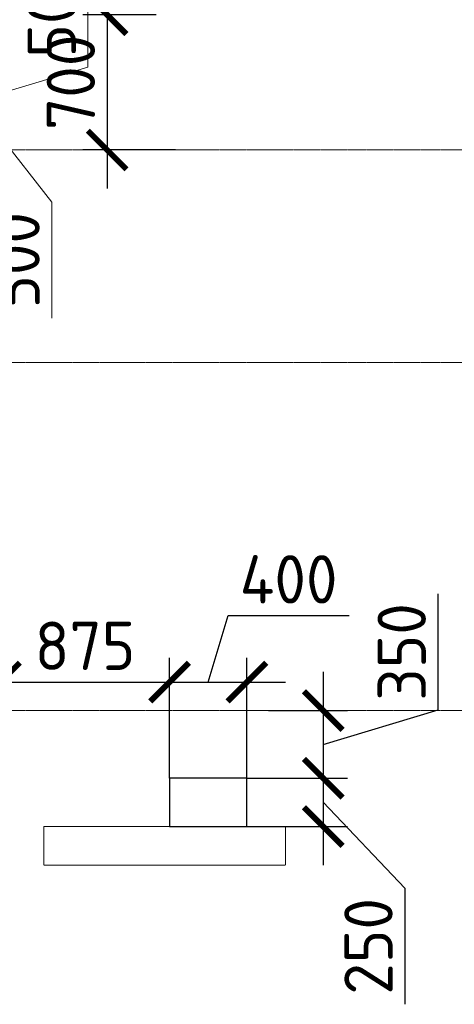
# Model space of a CAD drawing. Header units: millimetres. Extents: x -42044588 to 856694, y -806701 to 941911.
# Tile 789 of 1056: x -167995 to -165747, y -231532 to -226438. Entities that reach past the tile are written whole.
import ezdxf

# ---------------------------------------------------------------- set-up
doc = ezdxf.new("R2010")
doc.units = ezdxf.units.MM
for name, pattern in [('______5', [1100, 800, -100, 100, -100]), ('DASHED', [7, 5, -2, 0]), ('осевая', [50.8, 31.75, -6.35, 6.35, -6.35])]:
    doc.linetypes.add(name, pattern=pattern)
for name, color, linetype, lineweight in [('RAZMER', 100, 'Continuous', 15), ('RAZMER @ 100', 100, 'Continuous', 15), ('Оси', 40, '______5', 18), ('Перекрытие ж_бетон', 1, 'Continuous', 30), ('РАЗМЕРЫ', 1, 'Continuous', 9)]:
    doc.layers.add(name, color=color, linetype=linetype, lineweight=lineweight)
doc.layers.add('Колонна_ бетон', color=7, linetype='Continuous', lineweight=50, true_color=0xb4b496)
doc.styles.add('GOST-2.304_Type-B', font='GOST_Common.ttf')
doc.styles.add('ГОСТ', font='GOST_Common.ttf')
doc.dimstyles.new('ГОСТ', dxfattribs={"dimscale": 0, "dimtxt": 2.5, "dimasz": 2.5, "dimexe": 1.25, "dimexo": 0.625, "dimtad": 1, "dimdec": 0, "dimtxsty": 'ГОСТ', "dimblk": 'ARCHTICK', "dimcen": 2.5, "dimdle": 1.5, "dimclrd": 256, "dimclre": 256, "dimclrt": 256, "dimadec": 0, "dimazin": 0, "dimtfac": 1, "dimtdec": 0, "dimtmove": 1, "dimatfit": 3, "dimfxl": 0, "dimlwd": -1, "dimarcsym": 0})
doc.dimstyles.new('СПДС', dxfattribs={"dimscale": 100, "dimtxt": 2.5, "dimasz": 2, "dimexe": 1.25, "dimexo": 0, "dimtad": 1, "dimdec": 0, "dimrnd": 5, "dimtxsty": 'GOST-2.304_Type-B', "dimblk": 'ARCHTICK', "dimcen": 2.5, "dimdle": 2, "dimclrd": 1, "dimclre": 1, "dimclrt": 1, "dimadec": 0, "dimazin": 2, "dimtfac": 0.75, "dimtdec": 0, "dimtmove": 1, "dimatfit": 3, "dimfxl": 0, "dimtolj": 1, "dimarcsym": 0})

# ---------------------------------------------------------------- blocks, each defined once
blk = doc.blocks.new('оси блок 2')
at = {"layer": 'Оси', "color": 16, "linetype": 'осевая', "lineweight": 0, "ltscale": 0.25, "transparency": 33554687}
for p, q in [((-89822.3, -332401.3), (-37238.5, -332401.3)), ((-89822.3, -333501.3), (-37238.5, -333501.3)), ((-89822.3, -335301.3), (-37238.5, -335301.3))]:
    blk.add_line(p, q, dxfattribs=at)
blk = doc.blocks.new('подложка стн 1-го этажа')
at = {"layer": 'Колонна_ бетон', "color": 252, "linetype": 'DASHED', "lineweight": 0, "ltscale": 0.5, "true_color": 0x939598, "transparency": 33554687}
for p, q in [((36543.4, 16511.8, -200), (36543.4, 16311.8, -200)), ((36543.4, 16511.8, -200), (36543.4, 16511.8, -200)), ((36543.4, 16511.8, -200), (37793.4, 16511.8, -200)), ((37793.4, 16511.8, -200), (37793.4, 16311.8, -200)), ((37793.4, 16511.8, -200), (37793.4, 16511.8, -200)), ((36543.4, 16311.8, -200), (36543.4, 16311.8, -200)), ((36543.4, 16311.8, -200), (37793.4, 16311.8, -200)), ((37793.4, 16311.8, -200), (37793.4, 16311.8, -200))]:
    blk.add_line(p, q, dxfattribs=at)
blk = doc.blocks.new('_ArchTick')
at = {"color": 0, "linetype": 'ByBlock', "const_width": 0.15}
blk.add_lwpolyline([(-0.5, -0.5), (0.5, 0.5)], dxfattribs=at)
blk = doc.blocks.new('*D752')
at = {"layer": 'DEFPOINTS', "color": 0, "transparency": 16777216}
for p in [(-169199.5, -226611.7), (-168235.6, -226611.7), (-168454.3, -227111.7)]:
    blk.add_point(p, dxfattribs=at)
at = {"layer": 'RAZMER', "transparency": 16777216}
for p, q in [((-167641.9, -226683.6), (-167641.9, -226083.6)), ((-168235.6, -227261.7), (-168235.6, -226461.7)), ((-168235.6, -226861.7), (-167641.9, -226683.6))]:
    blk.add_line(p, q, dxfattribs=at)
at = {"layer": 'RAZMER', "lineweight": -2, "transparency": 16777216}
for p, q in [((-169137, -226611.7), (-168110.6, -226611.7)), ((-168391.8, -227111.7), (-168110.6, -227111.7))]:
    blk.add_line(p, q, dxfattribs=at)
at = {"layer": 'RAZMER', "transparency": 16777216, "xscale": 250, "yscale": 250, "zscale": 250}
for p, rotation in [((-168235.6, -226611.7), 90), ((-168235.6, -227111.7), 270)]:
    blk.add_blockref('_ArchTick', p, dxfattribs=dict(at, rotation=rotation))
at = {"layer": 'RAZMER', "lineweight": 0, "transparency": 16777216, "insert": (-167829.4, -226383.6), "char_height": 250, "attachment_point": 5, "rotation": 90, "style": 'ГОСТ', "bg_fill": 3, "box_fill_scale": 1.1, "bg_fill_color": 256, "bg_fill_true_color": 13158600, "bg_fill_transparency": 0}
blk.add_mtext('500', dxfattribs=at)
blk = doc.blocks.new('*D3328')
at = {"layer": 'DEFPOINTS', "color": 0, "transparency": 16777216}
for p in [(-169199.4, -226611.7), (-168235.5, -226611.7), (-168454.2, -227111.7)]:
    blk.add_point(p, dxfattribs=at)
at = {"layer": 'RAZMER', "transparency": 16777216}
for p, q in [((-168235.5, -227261.7), (-168235.5, -226461.7)), ((-168235.5, -226861.7), (-167829.2, -227382.5)), ((-167829.2, -227382.5), (-167829.2, -227982.5))]:
    blk.add_line(p, q, dxfattribs=at)
at = {"layer": 'RAZMER', "lineweight": -2, "transparency": 16777216}
for p, q in [((-169136.9, -226611.7), (-168110.5, -226611.7)), ((-168391.7, -227111.7), (-168110.5, -227111.7))]:
    blk.add_line(p, q, dxfattribs=at)
at = {"layer": 'RAZMER', "transparency": 16777216, "xscale": 250, "yscale": 250, "zscale": 250}
for p, rotation in [((-168235.5, -226611.7), 90), ((-168235.5, -227111.7), 270)]:
    blk.add_blockref('_ArchTick', p, dxfattribs=dict(at, rotation=rotation))
at = {"layer": 'RAZMER', "lineweight": 0, "transparency": 16777216, "insert": (-168016.7, -227682.5), "char_height": 250, "attachment_point": 5, "rotation": 90, "style": 'ГОСТ', "bg_fill": 3, "box_fill_scale": 1.1, "bg_fill_color": 256, "bg_fill_true_color": 13158600, "bg_fill_transparency": 0}
blk.add_mtext('500', dxfattribs=at)
blk = doc.blocks.new('*D3168')
at = {"layer": 'DEFPOINTS', "color": 0, "transparency": 16777216}
for p in [(-167289.5, -226011.7), (-167543, -226411.7), (-167289.5, -226411.7)]:
    blk.add_point(p, dxfattribs=at)
at = {"layer": 'РАЗМЕРЫ', "color": 1, "lineweight": -2, "transparency": 16777216}
for p, q in [((-167886.7, -226108.6), (-167886.7, -225483.6)), ((-167543, -225811.7), (-167543, -226611.7)), ((-167289.5, -226011.7), (-167668, -226011.7)), ((-167543, -226211.7), (-167886.7, -226108.6)), ((-167289.5, -226411.7), (-167668, -226411.7))]:
    blk.add_line(p, q, dxfattribs=at)
at = {"layer": 'РАЗМЕРЫ', "color": 1, "lineweight": -2, "transparency": 16777216, "xscale": 200, "yscale": 200, "zscale": 200}
for p, rotation in [((-167543, -226011.7), 90), ((-167543, -226411.7), 270)]:
    blk.add_blockref('_ArchTick', p, dxfattribs=dict(at, rotation=rotation))
at = {"layer": 'РАЗМЕРЫ', "color": 1, "lineweight": 0, "transparency": 16777216, "insert": (-168074.2, -225796.1), "char_height": 250, "attachment_point": 5, "rotation": 90, "style": 'GOST-2.304_Type-B'}
blk.add_mtext('\\A1;400', dxfattribs=at)
blk = doc.blocks.new('*D3221')
at = {"layer": 'DEFPOINTS', "color": 0, "transparency": 16777216}
for p in [(-168094.5, -229864.3), (-168769.5, -230171.7), (-168094.5, -230171.7)]:
    blk.add_point(p, dxfattribs=at)
at = {"layer": 'РАЗМЕРЫ', "color": 1, "lineweight": -2, "transparency": 16777216}
for p, q in [((-168769.5, -230171.7), (-168769.5, -229739.3)), ((-168094.5, -230171.7), (-168094.5, -229739.3)), ((-168969.5, -229864.3), (-167894.5, -229864.3))]:
    blk.add_line(p, q, dxfattribs=at)
at = {"layer": 'РАЗМЕРЫ', "color": 1, "lineweight": -2, "transparency": 16777216, "xscale": 200, "yscale": 200, "zscale": 200, "rotation": 180}
blk.add_blockref('_ArchTick', (-168769.5, -229864.3), dxfattribs=at)
at = {"layer": 'РАЗМЕРЫ', "color": 1, "lineweight": -2, "transparency": 16777216, "xscale": 200, "yscale": 200, "zscale": 200}
blk.add_blockref('_ArchTick', (-168094.5, -229864.3), dxfattribs=at)
at = {"layer": 'РАЗМЕРЫ', "color": 1, "lineweight": 0, "transparency": 16777216, "insert": (-168432, -229676.8), "char_height": 250, "attachment_point": 5, "style": 'GOST-2.304_Type-B'}
blk.add_mtext('\\A1;675', dxfattribs=at)
blk = doc.blocks.new('*D3222')
at = {"layer": 'DEFPOINTS', "color": 0, "transparency": 16777216}
for p in [(-167219.7, -229864.3), (-168094.5, -230171.7), (-167219.7, -230361.7)]:
    blk.add_point(p, dxfattribs=at)
at = {"layer": 'РАЗМЕРЫ', "color": 1, "lineweight": -2, "transparency": 16777216}
for p, q in [((-168094.5, -230171.7), (-168094.5, -229739.3)), ((-167219.7, -230361.7), (-167219.7, -229739.3)), ((-168294.5, -229864.3), (-167019.7, -229864.3))]:
    blk.add_line(p, q, dxfattribs=at)
at = {"layer": 'РАЗМЕРЫ', "color": 1, "lineweight": -2, "transparency": 16777216, "xscale": 200, "yscale": 200, "zscale": 200, "rotation": 180}
blk.add_blockref('_ArchTick', (-168094.5, -229864.3), dxfattribs=at)
at = {"layer": 'РАЗМЕРЫ', "color": 1, "lineweight": -2, "transparency": 16777216, "xscale": 200, "yscale": 200, "zscale": 200}
blk.add_blockref('_ArchTick', (-167219.7, -229864.3), dxfattribs=at)
at = {"layer": 'РАЗМЕРЫ', "color": 1, "lineweight": 0, "transparency": 16777216, "insert": (-167657.1, -229676.8), "char_height": 250, "attachment_point": 5, "style": 'GOST-2.304_Type-B'}
blk.add_mtext('\\A1;875', dxfattribs=at)
blk = doc.blocks.new('*D3223')
at = {"layer": 'DEFPOINTS', "color": 0, "transparency": 16777216}
for p in [(-166819.7, -229864.3), (-167219.7, -230361.7), (-166819.7, -230361.7)]:
    blk.add_point(p, dxfattribs=at)
at = {"layer": 'РАЗМЕРЫ', "color": 1, "lineweight": -2, "transparency": 16777216}
for p, q in [((-167019.7, -229864.3), (-166916.6, -229520.5)), ((-166916.6, -229520.5), (-166291.6, -229520.5)), ((-167219.7, -230361.7), (-167219.7, -229739.3)), ((-166819.7, -230361.7), (-166819.7, -229739.3)), ((-167419.7, -229864.3), (-166619.7, -229864.3))]:
    blk.add_line(p, q, dxfattribs=at)
at = {"layer": 'РАЗМЕРЫ', "color": 1, "lineweight": -2, "transparency": 16777216, "xscale": 200, "yscale": 200, "zscale": 200, "rotation": 180}
blk.add_blockref('_ArchTick', (-167219.7, -229864.3), dxfattribs=at)
at = {"layer": 'РАЗМЕРЫ', "color": 1, "lineweight": -2, "transparency": 16777216, "xscale": 200, "yscale": 200, "zscale": 200}
blk.add_blockref('_ArchTick', (-166819.7, -229864.3), dxfattribs=at)
at = {"layer": 'РАЗМЕРЫ', "color": 1, "lineweight": 0, "transparency": 16777216, "insert": (-166604.1, -229333), "char_height": 250, "attachment_point": 5, "style": 'GOST-2.304_Type-B'}
blk.add_mtext('\\A1;400', dxfattribs=at)
blk = doc.blocks.new('*D3318')
at = {"layer": 'DEFPOINTS', "color": 0, "transparency": 16777216}
for p in [(-166707.4, -230011.7), (-166819.7, -230361.7), (-166425.2, -230361.7)]:
    blk.add_point(p, dxfattribs=at)
at = {"layer": 'РАЗМЕРЫ', "color": 1, "lineweight": -2, "transparency": 16777216}
for p, q in [((-165831.5, -230008.6), (-165831.5, -229408.6)), ((-166425.2, -229811.7), (-166425.2, -230561.7)), ((-166707.4, -230011.7), (-166300.2, -230011.7)), ((-166425.2, -230186.7), (-165831.5, -230008.6)), ((-166819.7, -230361.7), (-166300.2, -230361.7))]:
    blk.add_line(p, q, dxfattribs=at)
at = {"layer": 'РАЗМЕРЫ', "color": 1, "lineweight": -2, "transparency": 16777216, "xscale": 200, "yscale": 200, "zscale": 200}
for p, rotation in [((-166425.2, -230011.7), 90), ((-166425.2, -230361.7), 270)]:
    blk.add_blockref('_ArchTick', p, dxfattribs=dict(at, rotation=rotation))
at = {"layer": 'РАЗМЕРЫ', "color": 1, "lineweight": 0, "transparency": 16777216, "insert": (-166019, -229708.6), "char_height": 250, "attachment_point": 5, "rotation": 90, "style": 'GOST-2.304_Type-B'}
blk.add_mtext('\\A1;350', dxfattribs=at)
blk = doc.blocks.new('*D3225')
at = {"layer": 'DEFPOINTS', "color": 0, "transparency": 16777216}
for p in [(-166664.3, -230361.7), (-166819.7, -230611.7), (-166425.2, -230611.7)]:
    blk.add_point(p, dxfattribs=at)
at = {"layer": 'РАЗМЕРЫ', "color": 1, "lineweight": -2, "transparency": 16777216}
for p, q in [((-166425.2, -230161.7), (-166425.2, -230811.7)), ((-166664.3, -230361.7), (-166300.2, -230361.7)), ((-166425.2, -230486.7), (-166003.6, -230931.6)), ((-166819.7, -230611.7), (-166300.2, -230611.7)), ((-166003.6, -230931.6), (-166003.6, -231531.6))]:
    blk.add_line(p, q, dxfattribs=at)
at = {"layer": 'РАЗМЕРЫ', "color": 1, "lineweight": -2, "transparency": 16777216, "xscale": 200, "yscale": 200, "zscale": 200}
for p, rotation in [((-166425.2, -230361.7), 90), ((-166425.2, -230611.7), 270)]:
    blk.add_blockref('_ArchTick', p, dxfattribs=dict(at, rotation=rotation))
at = {"layer": 'РАЗМЕРЫ', "color": 1, "lineweight": 0, "transparency": 16777216, "insert": (-166191.1, -231231.6), "char_height": 250, "attachment_point": 5, "rotation": 90, "style": 'GOST-2.304_Type-B'}
blk.add_mtext('\\A1;250', dxfattribs=at)
blk = doc.blocks.new('*D3308')
at = {"layer": 'DEFPOINTS', "color": 0, "transparency": 16777216}
for p in [(-167289.5, -226411.7), (-167543, -227111.7), (-167189.2, -227111.7)]:
    blk.add_point(p, dxfattribs=at)
at = {"layer": 'РАЗМЕРЫ', "color": 1, "lineweight": -2, "transparency": 16777216}
for p, q in [((-167543, -226211.7), (-167543, -227311.7)), ((-167289.5, -226411.7), (-167668, -226411.7)), ((-167189.2, -227111.7), (-167668, -227111.7))]:
    blk.add_line(p, q, dxfattribs=at)
at = {"layer": 'РАЗМЕРЫ', "color": 1, "lineweight": -2, "transparency": 16777216, "xscale": 200, "yscale": 200, "zscale": 200}
for p, rotation in [((-167543, -226411.7), 90), ((-167543, -227111.7), 270)]:
    blk.add_blockref('_ArchTick', p, dxfattribs=dict(at, rotation=rotation))
at = {"layer": 'РАЗМЕРЫ', "color": 1, "lineweight": 0, "transparency": 16777216, "insert": (-167730.5, -226761.7), "char_height": 250, "attachment_point": 5, "rotation": 90, "style": 'GOST-2.304_Type-B'}
blk.add_mtext('\\A1;700', dxfattribs=at)
blk = doc.blocks.new('блочина')
at = {"layer": 'Перекрытие ж_бетон', "color": 4}
blk.add_lwpolyline([(133162.7, 57679.6), (133162.7, 57929.6), (132762.7, 57929.6), (132762.7, 57679.6)], close=True, dxfattribs=at)

msp = doc.modelspace()

# ---------------------------------------------------------------- block references
msp.add_blockref('подложка стн 1-го этажа', (-204413.612, -247123.487, 560))
at = {"layer": 'РАЗМЕРЫ'}
msp.add_blockref('оси блок 2', (-110664.971, 105289.629), dxfattribs=at)

# ---------------------------------------------------------------- dimensions: what is measured, and where the dimension line sits
at = {"layer": 'РАЗМЕРЫ', "lineweight": 0}
for base, p1, p2, picture, middle in [((-166819.701, -229864.255), (-167219.701, -230361.693), (-166819.701, -230361.693), '*D3223', (-166854.076, -229333.005)), ((-168094.491, -229864.255), (-168769.491, -230171.693), (-168094.491, -230171.693), '*D3221', (-168431.991, -229676.755)), ((-167219.701, -229864.255), (-168094.491, -230171.693), (-167219.701, -230361.693), '*D3222', (-167657.096, -229676.755))]:
    dim = msp.add_linear_dim(base=base, p1=p1, p2=p2, dimstyle='СПДС', override={"dimrnd": 5}, dxfattribs=at)
    dim.commit()
    dim.dimension.update_dxf_attribs({"geometry": picture, "text_midpoint": middle})
dim = msp.add_linear_dim(base=(-166425.22, -230361.693), p1=(-166707.432, -230011.693), p2=(-166819.701, -230361.693), angle=90, dimstyle='СПДС', override={"dimrnd": 5}, dxfattribs=at)
dim.commit()
dim.dimension.update_dxf_attribs({"geometry": '*D3318', "text_midpoint": (-166018.97, -229946.068)})
dim = msp.add_linear_dim(base=(-166425.22, -230611.693), p1=(-166664.273, -230361.693), p2=(-166819.701, -230611.693), angle=90, dimstyle='СПДС', override={"dimrnd": 5}, dxfattribs=at)
dim.commit()
dim.dimension.update_dxf_attribs({"geometry": '*D3225', "text_midpoint": (-166003.563, -230994.12), "dimtype": 160})

# ---------------------------------------------------------------- next in the draw order: dimensions: what is measured, and where the dimension line sits
at = {"layer": 'RAZMER @ 100', "lineweight": 0}
dim = msp.add_linear_dim(base=(-168235.631, -226611.693, 720), p1=(-168454.33, -227111.693, 720), p2=(-169199.526, -226611.693, 720), angle=90, dimstyle='ГОСТ', override={"dimscale": 100, "dimtix": 0, "dimtofl": 1, "dimtmove": 1, "dimatfit": 3}, dxfattribs=at)
dim.commit()
dim.dimension.update_dxf_attribs({"geometry": '*D752', "text_midpoint": (-167829.381, -226621.068, 720)})

# ---------------------------------------------------------------- next in the draw order: dimensions: what is measured, and where the dimension line sits
dim = msp.add_linear_dim(base=(-168235.489, -226611.693, 720), p1=(-168454.188, -227111.693, 720), p2=(-169199.384, -226611.693, 720), angle=90, dimstyle='ГОСТ', override={"dimscale": 100, "dimtix": 0, "dimtofl": 1, "dimtmove": 1, "dimatfit": 3}, dxfattribs=at)
dim.commit()
dim.dimension.update_dxf_attribs({"geometry": '*D3328', "text_midpoint": (-167829.239, -227445.041, 720), "dimtype": 160})

# ---------------------------------------------------------------- next in the draw order: block references
msp.add_blockref('блочина', (-299982.367, -288291.338))

# ---------------------------------------------------------------- next in the draw order: dimensions: what is measured, and where the dimension line sits
at = {"layer": 'РАЗМЕРЫ', "lineweight": 0}
for base, p1, p2, picture, middle in [((-167542.968, -226411.693), (-167289.547, -226011.693), (-167289.547, -226411.693), '*D3168', (-168074.218, -226046.068)), ((-167542.968, -227111.693), (-167289.547, -226411.693), (-167189.159, -227111.693), '*D3308', (-167730.468, -226761.693))]:
    dim = msp.add_linear_dim(base=base, p1=p1, p2=p2, angle=90, dimstyle='СПДС', override={"dimrnd": 5}, dxfattribs=at)
    dim.commit()
    dim.dimension.update_dxf_attribs({"geometry": picture, "text_midpoint": middle})

doc.saveas('drawing.dxf')
